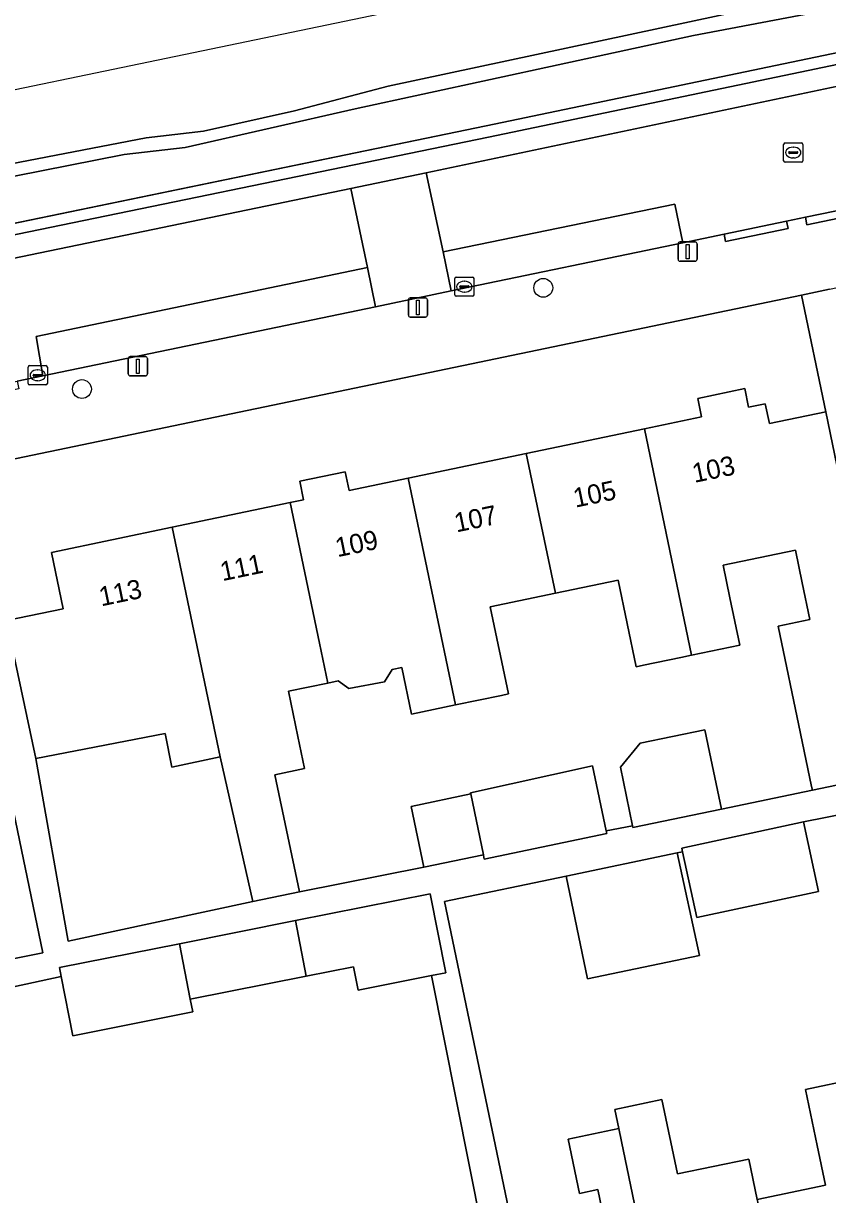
# Model space of a CAD drawing. Extents: x 162989 to 165008, y 383432 to 384338.
# Drawn here: x 163627.6 to 163669.4, y 384033.1 to 384093.9 of the extents above; entities that cross this region are included whole.
import ezdxf

# ---------------------------------------------------------------- set-up
doc = ezdxf.new("R2010")
doc.units = 0
for name, color, linetype in [('IMGEO_Boom', 7, 'Continuous'), ('IMGEO_Erf', 7, 'Continuous'), ('IMGEO_Grasland_overig', 7, 'Continuous'), ('IMGEO_Greppel_droge_sloot', 7, 'Continuous'), ('IMGEO_Groenvoorziening', 7, 'Continuous'), ('IMGEO_Haag', 7, 'Continuous'), ('IMGEO_Hek', 7, 'Continuous'), ('IMGEO_Kolk', 7, 'Continuous'), ('IMGEO_Lichtmast', 7, 'Continuous'), ('IMGEO_Pand', 7, 'Continuous'), ('IMGEO_Pand_nummerreeks', 7, 'Continuous'), ('IMGEO_Parkeervlak_gesloten', 7, 'Continuous'), ('IMGEO_Rijbaan_lokaal_gesloten', 7, 'Continuous'), ('IMGEO_Rijbaan_lokaal_open', 7, 'Continuous'), ('IMGEO_Rioolput', 7, 'Continuous'), ('IMGEO_Spoor', 7, 'Continuous'), ('IMGEO_Spoorbaan_halfverhard', 7, 'Continuous'), ('IMGEO_Voetpad_open', 7, 'Continuous')]:
    doc.layers.add(name, color=color, linetype=linetype)

msp = doc.modelspace()

# ---------------------------------------------------------------- linework, layer by layer
at = {"layer": 'IMGEO_Boom'}
for centre in [(163654.591, 384080.187), (163630.617, 384074.928)]:
    msp.add_circle(centre, 0.489, dxfattribs=at)
at = {"layer": 'IMGEO_Erf'}
for points in [[(163659.843, 384072.857), (163662.816, 384073.476), (163662.616, 384074.437), (163665.063, 384074.949), (163665.263, 384073.985), (163666.126, 384074.165), (163666.339, 384073.14), (163669.273, 384073.751), (163668.011, 384079.81), (163625.04, 384070.863), (163626.7, 384062.893), (163629.637, 384063.504), (163629.026, 384066.441), (163635.305, 384067.748), (163641.439, 384069.025), (163642.135, 384069.17), (163641.933, 384070.139), (163644.293, 384070.631), (163644.494, 384069.661), (163647.574, 384070.303), (163653.707, 384071.579)], [(163666.801, 384062.609), (163668.442, 384062.95), (163668.044, 384064.864), (163667.693, 384066.554), (163663.94, 384065.774), (163664.291, 384064.084), (163664.803, 384061.618), (163662.293, 384061.096), (163661.734, 384060.98), (163659.806, 384060.579), (163659.425, 384060.5), (163658.489, 384065.001), (163655.219, 384064.321), (163651.838, 384063.617), (163652.781, 384059.086), (163652.417, 384059.01), (163650.028, 384058.513), (163647.746, 384058.038), (163647.243, 384060.451), (163646.74, 384060.347), (163646.339, 384059.707), (163644.478, 384059.369), (163643.934, 384059.76), (163643.392, 384059.647), (163641.343, 384059.22), (163641.832, 384056.872), (163642.18, 384055.202), (163640.648, 384054.883), (163641.913, 384048.809), (163648.39, 384050.078), (163647.731, 384053.243), (163650.823, 384053.887), (163650.812, 384053.938), (163657.153, 384055.351), (163657.859, 384051.963), (163659.233, 384052.235), (163658.6, 384055.274), (163659.633, 384056.521), (163662.991, 384057.22), (163663.235, 384056.05), (163663.851, 384053.098), (163668.578, 384054.083), (163668.537, 384054.279), (163667.963, 384057.035)], [(163637.792, 384055.812), (163635.285, 384055.287), (163634.948, 384057.032), (163628.216, 384055.732), (163629.899, 384046.233), (163639.499, 384048.306)]]:
    msp.add_lwpolyline(points, close=True, dxfattribs=at)
for points in [[(163673.828, 384053.572), (163668.118, 384052.439), (163668.896, 384048.825), (163662.566, 384047.462), (163661.83, 384050.88), (163661.554, 384050.823), (163662.705, 384045.493), (163656.895, 384044.282), (163655.782, 384049.621), (163649.452, 384048.303), (163653.224, 384030.269)], [(163652.03, 384028.078), (163648.773, 384044.449), (163644.965, 384043.691), (163644.723, 384044.907), (163642.274, 384044.42), (163636.241, 384043.22), (163636.37, 384042.559), (163630.15, 384041.321), (163629.536, 384044.408), (163621.297, 384042.615)], [(163657.866, 384031.238), (163657.43, 384033.325), (163656.473, 384033.125), (163655.883, 384035.95), (163658.514, 384036.5), (163658.306, 384037.496), (163660.754, 384038.007), (163661.561, 384034.141), (163665.269, 384034.916), (163665.706, 384032.822), (163669.255, 384033.564), (163668.826, 384035.619), (163668.218, 384038.533), (163670.835, 384039.08)]]:
    msp.add_lwpolyline(points, dxfattribs=at)
at = {"layer": 'IMGEO_Grasland_overig'}
for points in [[(163580.225, 384075.843), (163582.595, 384076.149), (163591.319, 384078.544), (163611.48, 384082.911), (163632.818, 384087.115), (163635.979, 384087.485), (163644.815, 384089.481), (163662.394, 384093.293), (163672.09, 384095.145), (163681.423, 384097.117), (163695.738, 384099.89), (163713.242, 384103.924)], [(163705.155, 384103.112), (163699.376, 384101.419), (163697.583, 384101.461), (163685.563, 384099.02), (163646.529, 384090.664), (163641.661, 384089.382), (163636.927, 384088.33), (163633.949, 384087.974), (163623.6, 384085.985), (163602.793, 384081.76), (163589.273, 384078.698), (163582.883, 384077.016), (163581.446, 384076.747), (163579.709, 384076.846)]]:
    msp.add_lwpolyline(points, dxfattribs=at)
at = {"layer": 'IMGEO_Greppel_droge_sloot'}
msp.add_lwpolyline([(163713.242, 384103.924), (163695.738, 384099.89), (163681.423, 384097.117), (163672.09, 384095.145), (163662.394, 384093.293), (163644.815, 384089.481), (163635.979, 384087.485), (163632.818, 384087.115), (163611.48, 384082.911), (163591.319, 384078.544), (163582.595, 384076.149), (163580.225, 384075.843), (163576.539, 384075.585), (163576.748, 384074.581), (163576.844, 384074.12), (163576.924, 384073.729), (163577.025, 384073.238), (163577.034, 384073.199), (163609.784, 384079.965), (163651.615, 384088.607), (163721.236, 384103.128)], dxfattribs=at)
at = {"layer": 'IMGEO_Groenvoorziening'}
for points in [[(163721.236, 384103.128), (163651.615, 384088.607), (163609.784, 384079.965), (163577.034, 384073.199), (163567.891, 384071.31), (163564.885, 384070.689), (163559.208, 384069.516), (163494.89, 384056.228), (163481.625, 384053.535), (163459.651, 384049.074), (163442.263, 384045.543), (163422.031, 384041.436), (163419.561, 384040.874), (163408.564, 384037.598), (163408.734, 384037.023), (163409.522, 384037.258), (163419.713, 384040.294), (163422.158, 384040.849), (163459.771, 384048.486), (163651.736, 384088.019), (163830.895, 384125.387)], [(163830.895, 384125.387), (163651.736, 384088.019), (163459.771, 384048.486), (163422.158, 384040.849), (163419.713, 384040.294), (163409.522, 384037.258), (163408.734, 384037.023), (163409.808, 384036.105), (163410.773, 384036.455), (163412.582, 384037.103), (163414.405, 384037.712), (163416.239, 384038.284), (163418.085, 384038.817), (163419.942, 384039.312), (163421.809, 384039.768), (163423.331, 384040.11), (163470.865, 384049.76), (163474.78, 384050.554), (163569.015, 384069.685), (163584.838, 384072.976), (163644.593, 384085.348), (163648.507, 384086.167), (163682.411, 384093.294), (163707.965, 384098.574)]]:
    msp.add_lwpolyline(points, dxfattribs=at)
at = {"layer": 'IMGEO_Haag'}
msp.add_lwpolyline([(163721.236, 384103.128), (163651.615, 384088.607), (163609.784, 384079.965), (163577.034, 384073.199), (163567.891, 384071.31), (163564.885, 384070.689), (163559.208, 384069.516), (163494.89, 384056.228), (163481.625, 384053.535), (163459.651, 384049.074), (163442.263, 384045.543), (163422.031, 384041.436), (163419.561, 384040.874), (163408.564, 384037.598), (163408.734, 384037.023), (163409.522, 384037.258), (163419.713, 384040.294), (163422.158, 384040.849), (163459.771, 384048.486), (163651.736, 384088.019), (163830.895, 384125.387)], dxfattribs=at)
at = {"layer": 'IMGEO_Hek'}
msp.add_lwpolyline([(163830.751, 384125.97), (163651.615, 384088.607), (163494.89, 384056.228), (163459.651, 384049.074)], dxfattribs=at)
at = {"layer": 'IMGEO_Kolk'}
for p, q in [((163649.989, 384079.82), (163649.989, 384080.672)), ((163650.064, 384080.746), (163650.916, 384080.746)), ((163650.248, 384080.24), (163650.248, 384080.252)), ((163650.291, 384080.289), (163650.689, 384080.289)), ((163650.477, 384080.526), (163650.502, 384080.526)), ((163650.732, 384080.252), (163650.732, 384080.24)), ((163650.99, 384080.672), (163650.99, 384079.82)), ((163650.916, 384079.746), (163650.064, 384079.746)), ((163650.686, 384080.203), (163650.288, 384080.203)), ((163650.5, 384079.966), (163650.475, 384079.966)), ((163627.818, 384075.216), (163627.818, 384076.068)), ((163627.893, 384076.142), (163628.745, 384076.142)), ((163628.819, 384076.068), (163628.819, 384075.216)), ((163628.077, 384075.636), (163628.077, 384075.648)), ((163628.515, 384075.599), (163628.117, 384075.599)), ((163628.12, 384075.685), (163628.518, 384075.685)), ((163628.329, 384075.362), (163628.304, 384075.362)), ((163628.306, 384075.922), (163628.331, 384075.922)), ((163628.561, 384075.648), (163628.561, 384075.636)), ((163628.745, 384075.142), (163627.893, 384075.142))]:
    msp.add_line(p, q, dxfattribs=at)
for points in [[(163649.989, 384079.82), (163649.989, 384080.672)], [(163650.064, 384080.746), (163650.916, 384080.746)], [(163650.99, 384080.672), (163650.99, 384079.82)], [(163650.916, 384079.746), (163650.064, 384079.746)], [(163627.818, 384075.216), (163627.818, 384076.068)], [(163627.893, 384076.142), (163628.745, 384076.142)], [(163628.819, 384076.068), (163628.819, 384075.216)], [(163628.745, 384075.142), (163627.893, 384075.142)]]:
    msp.add_lwpolyline(points, dxfattribs=at)
for centre, radius, start, end in [((163650.066, 384080.67), 0.0765, 91.55205, 178.44795), ((163650.066, 384080.67), 0.0765, 91.55205, 178.44795), ((163650.288, 384080.249), 0.0403, 85.87752, 175.75265), ((163650.285, 384080.239), 0.0366, 178.93798, 274.71019), ((163650.689, 384080.246), 0.043, 264.86636, 352.45326), ((163650.693, 384080.251), 0.0386, 1.73085, 96.63898), ((163650.914, 384080.67), 0.0765, 1.55205, 88.44795), ((163650.914, 384080.67), 0.0765, 1.55205, 88.44795), ((163650.066, 384079.822), 0.0765, 181.55205, 268.44795), ((163650.066, 384079.822), 0.0765, 181.55205, 268.44795), ((163650.914, 384079.822), 0.0765, 271.55205, 358.44795), ((163650.914, 384079.822), 0.0765, 271.55205, 358.44795), ((163627.895, 384076.066), 0.0765, 91.55205, 178.44795), ((163627.895, 384076.066), 0.0765, 91.55205, 178.44795), ((163628.743, 384076.066), 0.0765, 1.55205, 88.44795), ((163628.743, 384076.066), 0.0765, 1.55205, 88.44795), ((163628.117, 384075.645), 0.0403, 85.87752, 175.75265), ((163628.114, 384075.635), 0.0366, 178.93798, 274.71019), ((163628.518, 384075.642), 0.043, 264.86636, 352.45326), ((163628.522, 384075.647), 0.0386, 1.73085, 96.63898), ((163627.895, 384075.218), 0.0765, 181.55205, 268.44795), ((163627.895, 384075.218), 0.0765, 181.55205, 268.44795), ((163628.743, 384075.218), 0.0765, 271.55205, 358.44795), ((163628.743, 384075.218), 0.0765, 271.55205, 358.44795)]:
    msp.add_arc(centre, radius, start, end, dxfattribs=at)
for centre, major_axis, ratio, start_param, end_param in [((163650.476, 384080.246), (-0.387, 0.002), 0.722429, 4.712389, 7.853982), ((163650.501, 384080.246), (-0.39, 0.002), 0.717154, 1.570796, 4.712389), ((163628.305, 384075.642), (-0.387, 0.002), 0.722429, 4.712389, 7.853982), ((163628.33, 384075.642), (-0.39, 0.002), 0.717154, 1.570796, 4.712389)]:
    msp.add_ellipse(centre, major_axis=major_axis, ratio=ratio, start_param=start_param, end_param=end_param, dxfattribs=at)
at = {"layer": 'IMGEO_Lichtmast'}
for p, q in [((163661.597, 384081.669), (163661.597, 384082.469)), ((163661.597, 384082.469), (163661.597, 384081.669)), ((163661.697, 384082.569), (163662.487, 384082.569)), ((163662.487, 384082.569), (163661.697, 384082.569)), ((163662.587, 384082.469), (163662.587, 384081.669)), ((163662.587, 384081.669), (163662.587, 384082.469)), ((163662.487, 384081.569), (163661.697, 384081.569)), ((163661.697, 384081.569), (163662.487, 384081.569)), ((163647.679, 384079.665), (163648.469, 384079.665)), ((163648.469, 384079.665), (163647.679, 384079.665)), ((163647.579, 384078.765), (163647.579, 384079.565)), ((163647.579, 384079.565), (163647.579, 384078.765)), ((163648.569, 384079.565), (163648.569, 384078.765)), ((163648.569, 384078.765), (163648.569, 384079.565)), ((163648.469, 384078.665), (163647.679, 384078.665)), ((163647.679, 384078.665), (163648.469, 384078.665)), ((163633.125, 384076.613), (163633.915, 384076.613)), ((163633.915, 384076.613), (163633.125, 384076.613)), ((163633.025, 384075.713), (163633.025, 384076.513)), ((163633.025, 384076.513), (163633.025, 384075.713)), ((163634.015, 384076.513), (163634.015, 384075.713)), ((163634.015, 384075.713), (163634.015, 384076.513)), ((163633.915, 384075.613), (163633.125, 384075.613)), ((163633.125, 384075.613), (163633.915, 384075.613))]:
    msp.add_line(p, q, dxfattribs=at)
for points in [[(163662.017, 384082.444), (163662.167, 384082.444), (163662.167, 384081.694), (163662.017, 384081.694), (163662.017, 384082.444)], [(163647.999, 384079.54), (163648.149, 384079.54), (163648.149, 384078.79), (163647.999, 384078.79), (163647.999, 384079.54)], [(163633.445, 384076.488), (163633.595, 384076.488), (163633.595, 384075.738), (163633.445, 384075.738), (163633.445, 384076.488)]]:
    msp.add_lwpolyline(points, dxfattribs=at)
for centre, start, end in [((163661.697, 384082.469), 90, 180), ((163661.697, 384082.469), 90, 180), ((163662.487, 384082.469), 0, 90), ((163662.487, 384082.469), 360, 90), ((163661.697, 384081.669), 180, 270), ((163661.697, 384081.669), 180, 270), ((163662.487, 384081.669), 270, 0), ((163662.487, 384081.669), 270, 0), ((163647.679, 384079.565), 90, 180), ((163647.679, 384079.565), 90, 180), ((163648.469, 384079.565), 0, 90), ((163648.469, 384079.565), 360, 90), ((163647.679, 384078.765), 180, 270), ((163647.679, 384078.765), 180, 270), ((163648.469, 384078.765), 270, 0), ((163648.469, 384078.765), 270, 0), ((163633.125, 384076.513), 90, 180), ((163633.125, 384076.513), 90, 180), ((163633.915, 384076.513), 0, 90), ((163633.915, 384076.513), 360, 90), ((163633.125, 384075.713), 180, 270), ((163633.125, 384075.713), 180, 270), ((163633.915, 384075.713), 270, 0), ((163633.915, 384075.713), 270, 0)]:
    msp.add_arc(centre, 0.1, start, end, dxfattribs=at)
at = {"layer": 'IMGEO_Pand'}
for points in [[(163669.273, 384073.751), (163666.339, 384073.14), (163666.126, 384074.165), (163665.263, 384073.985), (163665.063, 384074.949), (163662.616, 384074.437), (163662.816, 384073.476), (163659.843, 384072.857), (163662.293, 384061.096), (163664.803, 384061.618), (163664.291, 384064.084), (163663.94, 384065.774), (163667.693, 384066.554), (163668.044, 384064.864), (163668.442, 384062.95), (163666.801, 384062.609), (163667.963, 384057.035), (163668.537, 384054.279), (163668.578, 384054.083), (163673.162, 384055.038), (163671.565, 384062.714), (163670.546, 384067.609)], [(163659.843, 384072.857), (163653.707, 384071.579), (163655.219, 384064.321), (163658.489, 384065.001), (163659.425, 384060.5), (163659.806, 384060.579), (163661.734, 384060.98), (163662.293, 384061.096)], [(163653.707, 384071.579), (163647.574, 384070.303), (163650.028, 384058.513), (163652.417, 384059.01), (163652.781, 384059.086), (163651.838, 384063.617), (163655.219, 384064.321)], [(163647.574, 384070.303), (163644.494, 384069.661), (163644.293, 384070.631), (163641.933, 384070.139), (163642.135, 384069.17), (163641.439, 384069.025), (163642.959, 384061.725), (163643.392, 384059.647), (163643.934, 384059.76), (163644.478, 384059.369), (163646.339, 384059.707), (163646.74, 384060.347), (163647.243, 384060.451), (163647.746, 384058.038), (163650.028, 384058.513)], [(163641.343, 384059.22), (163643.392, 384059.647), (163642.959, 384061.725), (163641.439, 384069.025), (163635.305, 384067.748), (163637.792, 384055.812), (163639.499, 384048.306), (163641.913, 384048.809), (163640.648, 384054.883), (163642.18, 384055.202), (163641.832, 384056.872)], [(163635.305, 384067.748), (163629.026, 384066.441), (163629.637, 384063.504), (163626.7, 384062.893), (163628.216, 384055.732), (163634.948, 384057.032), (163635.285, 384055.287), (163637.792, 384055.812)], [(163625.535, 384060.264), (163623.669, 384059.875), (163626.714, 384045.25), (163627.112, 384045.333), (163628.58, 384045.639)], [(163663.235, 384056.05), (163662.991, 384057.22), (163659.633, 384056.521), (163658.6, 384055.274), (163659.233, 384052.235), (163659.253, 384052.14), (163663.851, 384053.098)], [(163650.823, 384053.887), (163651.482, 384050.722), (163651.486, 384050.702), (163651.527, 384050.506), (163657.887, 384051.831), (163657.859, 384051.963), (163657.153, 384055.351), (163650.812, 384053.938)], [(163650.823, 384053.887), (163647.731, 384053.243), (163648.39, 384050.078), (163651.482, 384050.722)], [(163668.118, 384052.439), (163661.788, 384051.076), (163661.83, 384050.88), (163662.566, 384047.462), (163668.896, 384048.825)], [(163661.554, 384050.823), (163655.782, 384049.621), (163656.895, 384044.282), (163662.705, 384045.493)], [(163648.714, 384048.697), (163641.71, 384047.304), (163642.274, 384044.42), (163644.723, 384044.907), (163644.965, 384043.691), (163648.773, 384044.449), (163649.529, 384044.599)], [(163642.274, 384044.42), (163641.71, 384047.304), (163635.68, 384046.104), (163636.241, 384043.22)], [(163635.68, 384046.104), (163629.445, 384044.864), (163629.536, 384044.408), (163630.15, 384041.321), (163636.37, 384042.559), (163636.241, 384043.22)], [(163670.973, 384038.4), (163670.835, 384039.08), (163668.218, 384038.533), (163668.826, 384035.619), (163669.255, 384033.564), (163665.706, 384032.822), (163665.736, 384032.681), (163667.216, 384025.595), (163673.379, 384026.882)], [(163665.736, 384032.681), (163665.706, 384032.822), (163665.269, 384034.916), (163661.561, 384034.141), (163660.754, 384038.007), (163658.306, 384037.496), (163658.514, 384036.5), (163658.647, 384035.825), (163661.053, 384024.308), (163667.216, 384025.595)], [(163658.514, 384036.5), (163655.883, 384035.95), (163656.473, 384033.125), (163657.43, 384033.325), (163657.866, 384031.238), (163653.224, 384030.269), (163653.722, 384027.885), (163654.745, 384022.99), (163661.053, 384024.308), (163658.647, 384035.825)]]:
    msp.add_lwpolyline(points, close=True, dxfattribs=at)
at = {"layer": 'IMGEO_Parkeervlak_gesloten'}
for points in [[(163649.381, 384082.049), (163649.811, 384080.025), (163661.839, 384082.527), (163661.422, 384084.528)], [(163645.869, 384079.206), (163645.447, 384081.238), (163628.228, 384077.661), (163628.582, 384075.611)]]:
    msp.add_lwpolyline(points, close=True, dxfattribs=at)
at = {"layer": 'IMGEO_Rijbaan_lokaal_gesloten'}
for points in [[(163702.134, 384090.906), (163709.326, 384092.401), (163707.965, 384098.574), (163682.411, 384093.294), (163648.507, 384086.167), (163649.381, 384082.049), (163661.422, 384084.528), (163661.839, 384082.527), (163663.989, 384082.974), (163667.235, 384083.649), (163668.213, 384083.852), (163671.946, 384084.628), (163673.753, 384085.004), (163673.347, 384087.019), (163701.709, 384092.951)], [(163622.519, 384074.351), (163624.166, 384074.693), (163627.245, 384075.333), (163628.582, 384075.611), (163628.228, 384077.661), (163645.447, 384081.238), (163644.593, 384085.348), (163584.838, 384072.976), (163586.035, 384066.764), (163590.992, 384067.795), (163590.6, 384069.869), (163614.905, 384074.918), (163622.098, 384076.374)]]:
    msp.add_lwpolyline(points, close=True, dxfattribs=at)
at = {"layer": 'IMGEO_Rijbaan_lokaal_open'}
msp.add_lwpolyline([(163648.507, 384086.167), (163644.593, 384085.348), (163645.447, 384081.238), (163645.869, 384079.206), (163649.811, 384080.025), (163649.381, 384082.049)], close=True, dxfattribs=at)
at = {"layer": 'IMGEO_Rioolput'}
for p, q in [((163667.081, 384086.79), (163667.081, 384087.642)), ((163667.156, 384087.716), (163668.008, 384087.716)), ((163668.082, 384087.642), (163668.082, 384086.79)), ((163667.34, 384087.21), (163667.34, 384087.222)), ((163667.778, 384087.173), (163667.38, 384087.173)), ((163667.383, 384087.259), (163667.781, 384087.259)), ((163667.592, 384086.936), (163667.567, 384086.936)), ((163667.569, 384087.496), (163667.594, 384087.496)), ((163667.824, 384087.222), (163667.824, 384087.21)), ((163668.008, 384086.716), (163667.156, 384086.716))]:
    msp.add_line(p, q, dxfattribs=at)
for points in [[(163667.081, 384086.79), (163667.081, 384087.642)], [(163667.156, 384087.716), (163668.008, 384087.716)], [(163668.082, 384087.642), (163668.082, 384086.79)], [(163668.008, 384086.716), (163667.156, 384086.716)]]:
    msp.add_lwpolyline(points, dxfattribs=at)
for centre, radius, start, end in [((163667.158, 384087.64), 0.0765, 91.55205, 178.44795), ((163667.158, 384087.64), 0.0765, 91.55205, 178.44795), ((163668.006, 384087.64), 0.0765, 1.55205, 88.44795), ((163668.006, 384087.64), 0.0765, 1.55205, 88.44795), ((163667.38, 384087.219), 0.0403, 85.87752, 175.75265), ((163667.377, 384087.209), 0.0366, 178.93798, 274.71019), ((163667.781, 384087.216), 0.043, 264.86636, 352.45326), ((163667.785, 384087.221), 0.0386, 1.73085, 96.63898), ((163667.158, 384086.792), 0.0765, 181.55205, 268.44795), ((163667.158, 384086.792), 0.0765, 181.55205, 268.44795), ((163668.006, 384086.792), 0.0765, 271.55205, 358.44795), ((163668.006, 384086.792), 0.0765, 271.55205, 358.44795)]:
    msp.add_arc(centre, radius, start, end, dxfattribs=at)
for centre, major_axis, ratio, start_param, end_param in [((163667.568, 384087.216), (-0.387, 0.002), 0.722429, 4.712389, 7.853982), ((163667.593, 384087.216), (-0.39, 0.002), 0.717154, 1.570796, 4.712389)]:
    msp.add_ellipse(centre, major_axis=major_axis, ratio=ratio, start_param=start_param, end_param=end_param, dxfattribs=at)
at = {"layer": 'IMGEO_Spoor'}
msp.add_lwpolyline([(164789.572, 384332.389), (164775.58, 384329.429), (164644.744, 384302.256), (164570.629, 384286.722), (164345.336, 384239.894), (164220.116, 384213.747), (164092.662, 384187.275), (164071.527, 384182.957), (163942.979, 384156.119), (163900.983, 384147.477), (163806.025, 384127.659), (163575.669, 384079.775)], dxfattribs=at)
at = {"layer": 'IMGEO_Spoorbaan_halfverhard'}
msp.add_lwpolyline([(163730.43, 384118.388), (163686.658, 384108.81), (163616.213, 384095.811), (163574.156, 384087.056), (163576.38, 384076.349), (163579.709, 384076.846), (163581.446, 384076.747), (163582.883, 384077.016), (163589.273, 384078.698), (163602.793, 384081.76), (163623.6, 384085.985), (163633.949, 384087.974), (163636.927, 384088.33), (163641.661, 384089.382), (163646.529, 384090.664), (163685.563, 384099.02), (163697.583, 384101.461), (163699.376, 384101.419), (163705.155, 384103.112)], dxfattribs=at)
at = {"layer": 'IMGEO_Voetpad_open'}
for points in [[(163709.326, 384092.401), (163702.134, 384090.906), (163673.753, 384085.004), (163671.946, 384084.628), (163672.022, 384084.243), (163668.293, 384083.466), (163668.213, 384083.852), (163667.235, 384083.649), (163667.315, 384083.262), (163664.069, 384082.586), (163663.989, 384082.974), (163661.839, 384082.527), (163649.811, 384080.025), (163645.869, 384079.206), (163628.582, 384075.611), (163627.245, 384075.333), (163627.329, 384074.93), (163624.254, 384074.289), (163624.166, 384074.693), (163622.519, 384074.351), (163590.992, 384067.795), (163586.035, 384066.764)], [(163668.011, 384079.81), (163669.458, 384080.112), (163711.521, 384088.87), (163715.656, 384089.749)], [(163581.252, 384061.734), (163583.605, 384062.236), (163623.4, 384070.522), (163625.04, 384070.863), (163668.011, 384079.81)], [(163669.458, 384080.112), (163668.011, 384079.81), (163669.273, 384073.751), (163670.546, 384067.609)], [(163673.162, 384055.038), (163668.578, 384054.083), (163663.851, 384053.098), (163659.253, 384052.14), (163659.233, 384052.235), (163657.859, 384051.963), (163657.887, 384051.831), (163651.527, 384050.506), (163651.486, 384050.702), (163651.482, 384050.722), (163648.39, 384050.078), (163641.913, 384048.809), (163639.499, 384048.306), (163629.899, 384046.233), (163628.216, 384055.732), (163626.7, 384062.893)], [(163625.535, 384060.264), (163628.58, 384045.639), (163627.112, 384045.333)], [(163653.224, 384030.269), (163649.452, 384048.303), (163655.782, 384049.621), (163661.554, 384050.823), (163661.83, 384050.88), (163661.788, 384051.076), (163668.118, 384052.439), (163673.828, 384053.572), (163677.864, 384035.342), (163678.375, 384033.034)], [(163621.297, 384042.615), (163629.536, 384044.408), (163629.445, 384044.864), (163635.68, 384046.104), (163641.71, 384047.304), (163648.714, 384048.697), (163649.529, 384044.599), (163648.773, 384044.449), (163652.03, 384028.078)]]:
    msp.add_lwpolyline(points, dxfattribs=at)
for points in [[(163668.213, 384083.852), (163668.293, 384083.466), (163672.022, 384084.243), (163671.946, 384084.628)], [(163663.989, 384082.974), (163664.069, 384082.586), (163667.315, 384083.262), (163667.235, 384083.649)]]:
    msp.add_lwpolyline(points, close=True, dxfattribs=at)

# ---------------------------------------------------------------- texts
at = {"layer": 'IMGEO_Pand_nummerreeks'}
for s, rotation, p in [('103', 11.76282, (163662.443, 384070.048)), ('105', 11.76282, (163656.26, 384068.761)), ('107', 11.76282, (163650.077, 384067.474)), ('109', 11.76282, (163643.893, 384066.186)), ('111', 11.76282, (163637.911, 384064.941)), ('113', 11.76064, (163631.616, 384063.631))]:
    msp.add_text(s, height=1, rotation=rotation, dxfattribs=at).set_placement(p)

doc.saveas('drawing.dxf')
